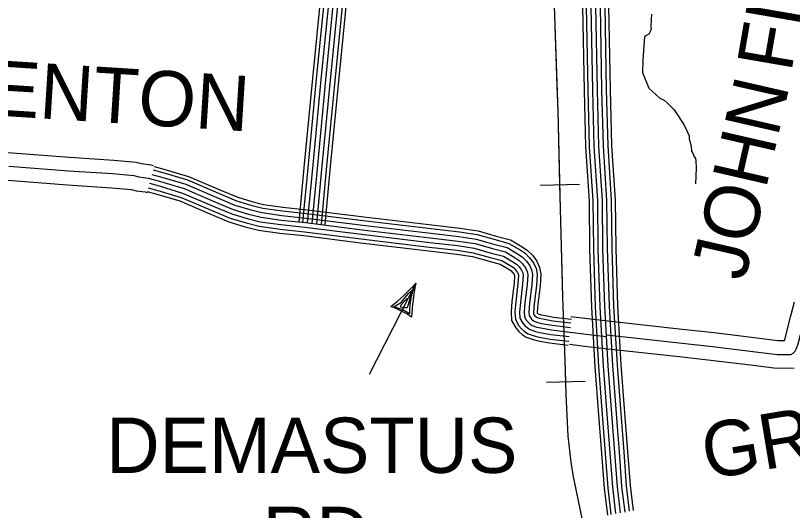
# Model space of a CAD drawing. Extents: x 1551132 to 1791609, y 378168 to 563823.
# Drawn here: x 1670994 to 1676188, y 434729 to 438041 of the extents above; entities that cross this region are included whole.
import ezdxf

# ---------------------------------------------------------------- set-up
doc = ezdxf.new("R2010")
doc.units = 0
for name, color, linetype in [('DESIGN - CONTOURS - Intermediate with optional Text', 7, 'Continuous'), ('DESIGN - ROW - Right-of-Way and Easement Labels', 7, 'Continuous'), ('DESIGN - TRANSPORTATION - Text', 7, 'Continuous'), ('SURVEY - CONTROL with Text', 7, 'Continuous'), ('SURVEY - PROPERTY - Owners', 7, 'Continuous'), ('SURVEY - TRANSPORTATION - Roads', 7, 'Continuous')]:
    doc.layers.add(name, color=color, linetype=linetype)

msp = doc.modelspace()

# ---------------------------------------------------------------- linework, layer by layer
at = {"layer": 'DESIGN - CONTOURS - Intermediate with optional Text'}
for p, q in [((1674503.599, 436906.977), (1674763.51, 436913.461)), ((1674542.872, 435587.809), (1674802.8, 435593.818))]:
    msp.add_line(p, q, dxfattribs=at)
for points in [[(1674997.402, 433641.525), (1674725.018, 434953.301), (1674709.427, 435052.295), (1674689.494, 435226.833), (1674674.811, 435505.474), (1674669.528, 435733.913), (1674652.562, 436156.816), (1674637.604, 436747.956), (1674621.355, 437399.215), (1674597.731, 438102.658), (1674589.848, 438783.851), (1674563.657, 439272.981), (1674551.757, 439449.419), (1674537.491, 439595.839), (1674495.134, 439850.396), (1674436.86, 440051.884), (1674347.988, 440319.466), (1674262.806, 440540.314)], [(1674615.622, 437569.978), (1674597.731, 438102.658), (1674596.264, 438229.687)], [(1674633.554, 436910.219), (1674621.355, 437399.215), (1674615.622, 437569.986)], [(1674650.195, 436250.41), (1674637.604, 436747.956), (1674633.554, 436910.219)], [(1674672.836, 435590.809), (1674669.528, 435733.913), (1674652.562, 436156.816), (1674650.195, 436250.418)], [(1674729.034, 434933.967), (1674725.018, 434953.301), (1674709.427, 435052.295), (1674689.494, 435226.833), (1674674.811, 435505.474), (1674672.836, 435590.809)], [(1674863.214, 434287.75), (1674729.026, 434933.975)]]:
    msp.add_lwpolyline(points, dxfattribs=at)
at = {"layer": 'DESIGN - ROW - Right-of-Way and Easement Labels'}
for p, q in [((1673669.668, 436249.093), (1673358.9, 435639.418)), ((1673648.794, 436206), (1673611.396, 436085.931)), ((1673619.219, 436178.307), (1673648.794, 436206)), ((1673653.61, 436217.767), (1673638.936, 436161.091)), ((1673574.736, 436123.689), (1673619.219, 436178.307)), ((1673638.936, 436161.091), (1673630.512, 436109.481)), ((1673523.852, 436091.396), (1673574.736, 436123.689)), ((1673567.395, 436090.588), (1673572.253, 436104.755)), ((1673572.253, 436104.755), (1673595.186, 436128.723)), ((1673595.186, 436128.723), (1673611.853, 436147.59)), ((1673630.512, 436109.481), (1673626.863, 436065.014)), ((1673583.812, 436071.546), (1673523.852, 436091.396)), ((1673594.395, 436085.122), (1673567.395, 436090.588)), ((1673628.13, 436044.163), (1673583.812, 436071.546)), ((1673611.396, 436085.931), (1673594.395, 436085.122)), ((1673626.863, 436065.014), (1673628.13, 436044.163))]:
    msp.add_line(p, q, dxfattribs=at)
for centre, radius, start, end in [((1672644.095, 437181.983), 1386.384, 308.269964, 317.708503), ((1675192.269, 435946.994), 1552.3, 168.778267, 177.206044), ((1673333.168, 435588.97), 532.305, 54.561494, 71.419892)]:
    msp.add_arc(centre, radius, start, end, dxfattribs=at)
at = {"layer": 'DESIGN - TRANSPORTATION - Text'}
msp.add_lwpolyline([(1675245.624, 438049.366), (1675243.224, 438013.356), (1675240.691, 437965.33), (1675242.532, 437951.296), (1675236.332, 437933.346), (1675228.133, 437915.42), (1675199.975, 437901.745), (1675187.808, 437742.499), (1675184.483, 437659.539), (1675228.124, 437555.011), (1675301.389, 437488.068), (1675329.255, 437475.726), (1675355.013, 437453.392), (1675396.52, 437408.849), (1675461.452, 437311.971), (1675486.876, 437259.612), (1675496.609, 437235.469), (1675498.384, 437215.427), (1675509.851, 437167.234), (1675513.467, 437133.15), (1675523.192, 437116.516), (1675529.117, 437100.933), (1675540.933, 437084.774), (1675542.758, 437068.732), (1675544.225, 437020.655), (1675539.075, 436913.694)], dxfattribs=at)
at = {"layer": 'SURVEY - CONTROL with Text'}
for points in [[(1675124.883, 434728.145), (1675104.726, 434896.041), (1675088.268, 435122.664), (1675067.86, 435383.262), (1675043.894, 435703.054), (1675020.453, 436097.806), (1675008.895, 436482.383), (1675004.862, 436806.4), (1674981.063, 437171.651), (1674971.422, 437544.219), (1674960.881, 438105.175), (1674951.064, 438457.618), (1674943.823, 438903.688), (1674938.232, 439302.323), (1674927.132, 439479.553), (1674915.457, 439624.298), (1674884.758, 439767.827), (1674840.726, 439942.598), (1674689.463, 440413.861), (1674560.8, 440790.895), (1674548.533, 440829.613)], [(1674952.754, 434698.511), (1674931.055, 434879.316), (1674914.33, 435109.538), (1674893.939, 435369.937), (1674869.848, 435691.37), (1674846.174, 436090.014), (1674834.499, 436478.674), (1674830.5, 436799.641), (1674806.784, 437163.726), (1674797.042, 437540.327), (1674786.501, 438101.1), (1674776.668, 438453.776), (1674769.41, 438901.054), (1674763.886, 439295.64), (1674753.136, 439467.086), (1674742.503, 439598.939), (1674714.845, 439728.268), (1674672.947, 439894.589), (1674523.867, 440359.026), (1674395.103, 440736.377), (1674383.87, 440771.836)], [(1675038.327, 434713.245), (1675017.394, 434887.633), (1675000.803, 435116.064), (1674980.404, 435376.562), (1674956.371, 435697.179), (1674932.814, 436093.889), (1674921.197, 436480.516), (1674917.181, 436802.999), (1674893.423, 437167.667), (1674883.732, 437542.26), (1674873.191, 438103.125), (1674863.366, 438455.684), (1674856.117, 438902.363), (1674850.559, 439298.965), (1674839.634, 439473.286), (1674828.484, 439611.548), (1674799.319, 439747.935), (1674756.353, 439918.456), (1674606.19, 440386.285), (1674477.477, 440763.478), (1674473.643, 440775.57)], [(1675068.918, 434718.512), (1675048.26, 434890.608), (1675031.711, 435118.397), (1675011.311, 435378.929), (1674987.304, 435699.254), (1674963.788, 436095.273), (1674952.188, 436481.174), (1674948.164, 436804.2), (1674924.398, 437169.076), (1674914.723, 437542.952), (1674904.182, 438103.85), (1674894.357, 438456.368), (1674887.116, 438902.829), (1674881.541, 439300.148), (1674870.558, 439475.503), (1674859.217, 439616.056), (1674829.518, 439754.968), (1674786.169, 439926.99), (1674635.623, 440396.027), (1674506.926, 440773.17), (1674501.943, 440788.895)], [(1675099.509, 434723.778), (1675079.126, 434893.575), (1675062.627, 435120.73), (1675042.219, 435381.304), (1675018.228, 435701.337), (1674994.754, 436096.656), (1674983.188, 436481.833), (1674979.154, 436805.4), (1674955.372, 437170.484), (1674945.714, 437543.644), (1674935.173, 438104.575), (1674925.348, 438457.051), (1674918.107, 438903.304), (1674912.532, 439301.34), (1674901.474, 439477.719), (1674889.958, 439620.565), (1674859.709, 439761.994), (1674815.993, 439935.523), (1674665.047, 440405.777), (1674536.375, 440782.853), (1674528.8, 440806.771)], [(1674977.145, 434702.711), (1674955.662, 434881.691), (1674938.98, 435111.397), (1674918.589, 435371.82), (1674894.514, 435693.02), (1674870.873, 436091.122), (1674859.207, 436479.199), (1674855.207, 436800.599), (1674831.475, 437164.851), (1674821.75, 437540.877), (1674811.209, 438101.675), (1674801.384, 438454.318), (1674794.127, 438901.421), (1674788.585, 439296.59), (1674777.794, 439468.853), (1674767.011, 439602.531), (1674738.928, 439733.876), (1674696.713, 439901.389), (1674547.333, 440366.793), (1674418.578, 440744.102), (1674410.303, 440770.22)], [(1675007.736, 434707.978), (1674986.528, 434884.658), (1674969.896, 435113.73), (1674949.496, 435374.195), (1674925.439, 435695.104), (1674901.839, 436092.506), (1674890.206, 436479.858), (1674886.198, 436801.799), (1674862.449, 437166.259), (1674852.741, 437541.569), (1674842.2, 438102.4), (1674832.375, 438455.001), (1674825.117, 438901.896), (1674819.576, 439297.781), (1674808.71, 439471.069), (1674797.752, 439607.039), (1674769.119, 439740.901), (1674726.537, 439909.922), (1674576.757, 440376.543), (1674448.027, 440753.786), (1674443.277, 440768.786)], [(1675038.327, 434713.245), (1675017.394, 434887.633), (1675000.803, 435116.064), (1674980.404, 435376.562), (1674956.371, 435697.179), (1674932.814, 436093.889), (1674921.197, 436480.516), (1674917.181, 436802.999), (1674893.423, 437167.667), (1674883.732, 437542.26), (1674873.191, 438103.125)]]:
    msp.add_lwpolyline(points, dxfattribs=at)
at = {"layer": 'SURVEY - PROPERTY - Owners'}
for points in [[(1674944.08, 435904.134), (1675653.097, 435825.983), (1676085.953, 435772.015), (1676151.86, 435773.415), (1676177.818, 435773.181), (1676193.859, 435781.04), (1676205.959, 435794.94), (1676214.1, 435812.874), (1676226.35, 435844.775), (1676292.457, 436102.307), (1676448.045, 436781.25), (1676610.3, 437540.161), (1676664.324, 437785.801), (1676695.781, 437961.606), (1676720.998, 438107.451), (1676742.014, 438229.321), (1676747.122, 438359.341), (1676747.022, 438581.455), (1676732.431, 438975.791), (1676705.582, 439338.225), (1676683.883, 439500.371)], [(1673140.798, 438360.123), (1673066.483, 437610.411), (1673011.659, 437038.613), (1672974.818, 436649.836)], [(1670942.083, 437124.881), (1671354.406, 437092.205), (1671650.433, 437073.472), (1671800.129, 437059.421), (1671835.953, 437050.629), (1671899.177, 437041.871), (1671915.085, 437037.437)], [(1670948.857, 437033.362), (1671347.956, 437001.72), (1671643.333, 436983.028), (1671784.996, 436969.736), (1671818.87, 436961.419), (1671880.702, 436952.852), (1671962.375, 436930.101), (1672121.722, 436882.625), (1672326.642, 436794.715), (1672450.014, 436743.572), (1672551.586, 436712.629), (1672635.276, 436691.862), (1672770.898, 436672.62), (1672932.494, 436655.136), (1673311.485, 436607.669), (1673766.308, 436553.509), (1673953.828, 436531.792), (1674067.501, 436514.75), (1674183.04, 436481.682), (1674268.704, 436458.89), (1674334.269, 436420.272), (1674362.069, 436402.014), (1674383.843, 436379.805), (1674403.593, 436353.612), (1674414.526, 436329.078), (1674419.151, 436305.445), (1674414.609, 436241.451), (1674399.884, 436118.756), (1674395.059, 436057.538), (1674396.784, 436025.504), (1674410.551, 436001.362), (1674421.684, 435988.345), (1674435.117, 435975.811), (1674448.2, 435967.002), (1674478.066, 435956.727), (1674505.965, 435950.469), (1674577.747, 435937.81), (1674827.091, 435907.534), (1674944.68, 435894.084)], [(1670941.408, 436939.359), (1671341.256, 436907.659), (1671635.95, 436889.008), (1671769.263, 436876.5), (1671801.112, 436868.683), (1671861.494, 436860.316), (1671875.527, 436856.408)], [(1674954.413, 435997.862), (1675451.385, 435943.086), (1675664.096, 435919.635), (1675949.215, 435884.084), (1676090.811, 435866.434), (1676134.019, 435867.351), (1676136.377, 435873.492), (1676176.893, 436031.338), (1676200.825, 436124.566)], [(1674705.702, 436027.596), (1674837.707, 436011.57), (1674954.988, 435998.153)], [(1674696.644, 435841.733), (1674816.049, 435827.232), (1674933.963, 435813.74)], [(1674934.147, 435813.974), (1675431.11, 435759.197), (1675642.513, 435735.889), (1675926.323, 435700.504), (1676081.278, 435681.187), (1676152.418, 435682.696), (1676198.459, 435682.279)]]:
    msp.add_lwpolyline(points, dxfattribs=at)
at = {"layer": 'SURVEY - TRANSPORTATION - Roads'}
for points in [[(1673053.534, 438369.031), (1672979.185, 437618.928), (1672924.336, 437046.938), (1672887.495, 436658.111)], [(1673079.116, 438366.423), (1673004.776, 437616.428), (1672949.944, 437044.496), (1672913.095, 436655.686)], [(1673109.957, 438363.273), (1673035.634, 437613.42), (1672980.801, 437041.555), (1672943.96, 436652.761)], [(1673140.798, 438360.123), (1673066.483, 437610.411), (1673011.659, 437038.613), (1672974.818, 436649.836)], [(1673140.798, 438360.123), (1673066.483, 437610.411), (1673011.659, 437038.613), (1672974.818, 436649.836)], [(1673171.639, 438356.973), (1673097.332, 437607.403), (1673042.517, 437035.671), (1673005.676, 436646.911)], [(1673202.48, 438353.823), (1673128.19, 437604.395), (1673073.374, 437032.73), (1673036.542, 436643.986)], [(1673227.063, 438351.314), (1673152.789, 437601.994), (1673097.982, 437030.388), (1673061.149, 436641.653)], [(1671914.176, 437007.887), (1671979.542, 436989.678), (1672142.863, 436941.018), (1672350.733, 436851.841), (1672470.963, 436802.007), (1672568.094, 436772.414), (1672647.126, 436752.805), (1672778.589, 436734.155), (1672939.677, 436716.721), (1673319.002, 436669.212), (1673773.541, 436615.086), (1673961.995, 436593.26), (1674080.684, 436575.468), (1674199.539, 436541.451), (1674292.854, 436516.625), (1674367.035, 436472.924), (1674401.676, 436450.182), (1674430.925, 436420.339), (1674457.35, 436385.305), (1674474.016, 436347.887), (1674481.574, 436309.27), (1674476.349, 436235.559), (1674461.591, 436112.623), (1674457.191, 436056.763), (1674457.908, 436043.479), (1674461.491, 436037.188), (1674466.533, 436031.296), (1674473.816, 436024.496), (1674476.066, 436022.979), (1674494.99, 436016.47), (1674518.14, 436011.279), (1674586.872, 435999.162), (1674707.169, 435984.553)], [(1671920.81, 437031.696), (1671986.391, 437013.429), (1672151.296, 436964.302), (1672360.341, 436874.617), (1672479.321, 436825.299), (1672574.678, 436796.248), (1672651.851, 436777.098), (1672781.656, 436758.681), (1672942.544, 436741.272), (1673322.002, 436693.746), (1673776.424, 436639.636), (1673965.245, 436617.769), (1674085.934, 436599.677), (1674206.122, 436565.276), (1674302.479, 436539.642), (1674380.102, 436493.916), (1674417.459, 436469.382), (1674449.7, 436436.506), (1674478.774, 436397.939), (1674497.741, 436355.388), (1674506.465, 436310.795), (1674500.957, 436233.209), (1674486.191, 436110.181), (1674481.957, 436056.455), (1674482.257, 436050.938), (1674484.407, 436048.421), (1674488.091, 436044.988), (1674501.732, 436040.296), (1674522.99, 436035.521), (1674590.513, 436023.612), (1674710.144, 436009.087)], [(1671897.543, 436948.16), (1671962.375, 436930.101), (1672121.722, 436882.625), (1672326.642, 436794.715), (1672450.014, 436743.572), (1672551.586, 436712.629), (1672635.276, 436691.862), (1672770.898, 436672.62), (1672932.494, 436655.136), (1673311.485, 436607.669), (1673766.308, 436553.509), (1673953.828, 436531.792), (1674067.501, 436514.75), (1674183.04, 436481.682), (1674268.704, 436458.89), (1674334.269, 436420.272), (1674362.069, 436402.014), (1674383.843, 436379.805), (1674403.593, 436353.612), (1674414.526, 436329.078), (1674419.151, 436305.445), (1674414.609, 436241.451), (1674399.884, 436118.756), (1674395.059, 436057.538), (1674396.784, 436025.504), (1674410.551, 436001.362), (1674421.684, 435988.345), (1674435.117, 435975.811), (1674448.2, 435967.002), (1674478.066, 435956.727), (1674505.965, 435950.469), (1674577.747, 435937.81), (1674699.694, 435923.001)], [(1671897.543, 436948.16), (1671962.375, 436930.101), (1672121.722, 436882.625), (1672326.642, 436794.715), (1672450.014, 436743.572), (1672551.586, 436712.629), (1672635.276, 436691.862), (1672770.898, 436672.62), (1672932.494, 436655.136), (1673311.485, 436607.669), (1673766.308, 436553.509), (1673953.828, 436531.792), (1674067.501, 436514.75), (1674183.04, 436481.682), (1674268.704, 436458.89), (1674334.269, 436420.272), (1674362.069, 436402.014), (1674383.843, 436379.805), (1674403.593, 436353.612), (1674414.526, 436329.078), (1674419.151, 436305.445), (1674414.609, 436241.451), (1674399.884, 436118.756), (1674395.059, 436057.538), (1674396.784, 436025.504), (1674410.551, 436001.362), (1674421.684, 435988.345), (1674435.117, 435975.811), (1674448.2, 435967.002), (1674478.066, 435956.727), (1674505.965, 435950.469), (1674577.747, 435937.81), (1674699.694, 435923.001)], [(1671905.86, 436978.028), (1671970.958, 436959.894), (1672132.296, 436911.826), (1672338.691, 436823.282), (1672460.489, 436772.789), (1672559.845, 436742.522), (1672641.201, 436722.33), (1672774.739, 436703.387), (1672936.086, 436685.929), (1673315.243, 436638.444), (1673769.924, 436584.301), (1673957.912, 436562.526), (1674074.092, 436545.109), (1674191.289, 436511.566), (1674280.779, 436487.758), (1674350.652, 436446.598), (1674381.868, 436426.098), (1674407.384, 436400.072), (1674430.467, 436369.455), (1674444.275, 436338.487), (1674450.367, 436307.361), (1674445.475, 436238.501), (1674430.742, 436115.69), (1674426.125, 436057.155), (1674427.342, 436034.496), (1674436.025, 436019.279), (1674444.108, 436009.82), (1674454.466, 436000.153), (1674462.133, 435994.995), (1674486.524, 435986.603), (1674512.057, 435980.878), (1674582.313, 435968.486), (1674703.427, 435953.777)], [(1671880.911, 436888.434), (1671945.209, 436870.525), (1672100.58, 436824.232), (1672302.551, 436737.588), (1672429.064, 436685.137), (1672535.078, 436652.844), (1672623.426, 436630.919), (1672763.206, 436611.085), (1672925.311, 436593.551), (1673303.969, 436546.125), (1673759.075, 436491.932), (1673945.662, 436470.324), (1674054.318, 436454.032), (1674166.54, 436421.914), (1674244.555, 436401.155), (1674301.503, 436367.621), (1674322.461, 436353.846), (1674336.761, 436339.27), (1674349.836, 436321.92), (1674355.036, 436310.27), (1674356.727, 436301.619), (1674352.869, 436247.343), (1674338.177, 436124.89), (1674332.928, 436058.313), (1674335.661, 436007.528), (1674359.61, 435965.536), (1674376.835, 435945.393), (1674396.418, 435927.126), (1674420.334, 435911.026), (1674461.141, 435896.984), (1674493.79, 435889.659), (1674568.622, 435876.458), (1674692.219, 435861.45)], [(1671889.227, 436918.293), (1671953.792, 436900.309), (1672111.147, 436853.424), (1672314.592, 436766.147), (1672439.539, 436714.354), (1672543.328, 436682.737), (1672629.351, 436661.395), (1672767.056, 436641.853), (1672928.902, 436624.344), (1673307.727, 436576.893), (1673762.691, 436522.717), (1673949.745, 436501.058), (1674060.909, 436484.391), (1674174.79, 436451.798), (1674256.63, 436430.023), (1674317.886, 436393.947), (1674342.269, 436377.93), (1674360.302, 436359.538), (1674376.718, 436337.77), (1674384.777, 436319.67), (1674387.935, 436303.528), (1674383.743, 436244.401), (1674369.027, 436121.823), (1674363.994, 436057.921), (1674366.227, 436016.512), (1674385.076, 435983.444), (1674399.259, 435966.869), (1674415.767, 435951.469), (1674434.267, 435939.01), (1674469.608, 435926.851), (1674499.874, 435920.059), (1674573.18, 435907.134), (1674695.961, 435892.226)], [(1671874.011, 436863.658), (1671938.084, 436845.807), (1672091.806, 436800.006), (1672292.559, 436713.887), (1672420.373, 436660.903), (1672528.229, 436628.044), (1672618.51, 436605.643), (1672760.015, 436585.568), (1672922.328, 436568.009), (1673300.852, 436520.6), (1673756.075, 436466.39), (1673942.279, 436444.823), (1674048.851, 436428.848), (1674159.698, 436397.122), (1674234.538, 436377.213), (1674287.912, 436345.779), (1674306.037, 436333.87), (1674317.228, 436322.453), (1674327.545, 436308.778), (1674330.353, 436302.461), (1674330.828, 436300.036), (1674327.269, 436249.785), (1674312.578, 436127.431), (1674307.162, 436058.63), (1674310.311, 436000.07), (1674338.477, 435950.677), (1674358.235, 435927.576), (1674380.36, 435906.926), (1674408.767, 435887.8), (1674454.125, 435872.2), (1674488.741, 435864.433), (1674564.83, 435851.016), (1674689.119, 435835.924)]]:
    msp.add_lwpolyline(points, dxfattribs=at)

# ---------------------------------------------------------------- texts
at = {"layer": 'DESIGN - ROW - Right-of-Way and Easement Labels'}
for s, height, rotation, p in [('FINNEY', 370.0092, 80.190178, (1676180.035, 437655.422)), ('DENTON', 369.9914, 356.378933, (1670460.919, 437397.154)), ('JOHN', 370.0088, 77.093219, (1675868.55, 436256.736)), ('GREASY', 369.9919, 9.465367, (1675615.589, 434935.909)), ('DEMASTUS', 369.9913, 0.000028, (1671600.024, 434980.583)), ('RD.', 369.9913, 0.000028, (1672646.75, 434384.11))]:
    msp.add_text(s, height=height, rotation=rotation, dxfattribs=at).set_placement(p)

doc.saveas('drawing.dxf')
